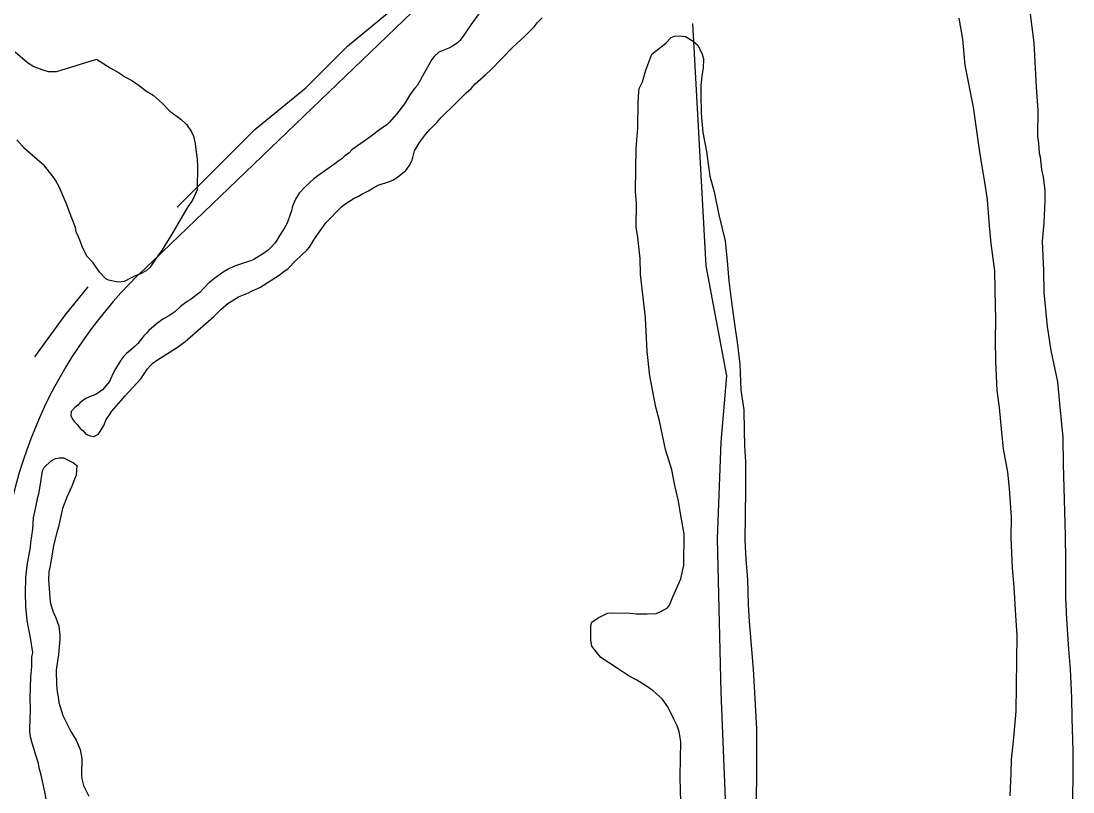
# Model space of a CAD drawing. Extents: x 3161564 to 3199464, y 849354 to 874788.
# Drawn here: x 3165915 to 3166901, y 861004 to 861726 of the extents above; entities that cross this region are included whole.
import ezdxf

# ---------------------------------------------------------------- set-up
doc = ezdxf.new("R2010")
doc.units = 0
for name, color, linetype in [('V-ROAD-CNTR', 7, 'Continuous'), ('V-SITE-VEGE', 7, 'Continuous'), ('V-TOPO-SHOR', 7, 'Continuous')]:
    doc.layers.add(name, color=color, linetype=linetype)

msp = doc.modelspace()

# ---------------------------------------------------------------- linework, layer by layer
at = {"layer": 'V-ROAD-CNTR'}
msp.add_lwpolyline([(3166352.16, 861802.62), (3166039.73, 861502.23)], dxfattribs=at)
msp.add_arc((3166328.11, 861179.92), 432.48, 131.82074, 177.72201, dxfattribs=at)
at = {"layer": 'V-SITE-VEGE'}
for p, q in [((3166798, 861709.39), (3166794.67, 861728.98)), ((3166860.7, 861735.2), (3166864.48, 861705.84)), ((3166519.58, 861705.5), (3166524.55, 861710.91)), ((3166524.55, 861710.91), (3166527.63, 861712.08)), ((3166527.63, 861712.08), (3166532.52, 861712.61)), ((3166532.52, 861712.61), (3166538, 861711.91)), ((3166538, 861711.91), (3166545.25, 861707.51)), ((3166800.04, 861684.94), (3166798, 861709.39)), ((3166506.59, 861695.34), (3166519.58, 861705.5)), ((3166545.25, 861707.51), (3166549.46, 861703.78)), ((3166549.46, 861703.78), (3166553.59, 861695.17)), ((3166864.48, 861705.84), (3166866.83, 861664.29)), ((3165909.63, 861697.39), (3165921.06, 861687.43)), ((3165952.69, 861680.19), (3165985.82, 861690.62)), ((3165985.82, 861690.62), (3165998.51, 861682.48)), ((3166500.85, 861680.18), (3166506.59, 861695.34)), ((3166553.59, 861695.17), (3166554.74, 861690.87)), ((3166554.74, 861690.87), (3166554.6, 861682.33)), ((3165921.06, 861687.43), (3165927.1, 861683.67)), ((3165927.1, 861683.67), (3165935.6, 861680.48)), ((3165935.6, 861680.48), (3165940.46, 861679.17)), ((3165948.39, 861679.04), (3165952.69, 861680.19)), ((3165998.51, 861682.48), (3166006.37, 861678.07)), ((3166497.61, 861669.24), (3166500.85, 861680.18)), ((3166554.6, 861682.33), (3166553.26, 861675.03)), ((3166807.92, 861645.74), (3166800.04, 861684.94)), ((3165940.46, 861679.17), (3165948.39, 861679.04)), ((3166006.37, 861678.07), (3166013.01, 861673.69)), ((3166013.01, 861673.69), (3166019.06, 861670.53)), ((3166019.06, 861670.53), (3166024.49, 861666.78)), ((3166553.26, 861675.03), (3166552.49, 861665.88)), ((3166024.49, 861666.78), (3166031.72, 861661.17)), ((3166031.72, 861661.17), (3166038.97, 861656.77)), ((3166493.63, 861650.39), (3166494.41, 861660.14)), ((3166494.41, 861660.14), (3166494.46, 861663.19)), ((3166494.46, 861663.19), (3166497.61, 861669.24)), ((3166552.49, 861665.88), (3166552.36, 861657.95)), ((3166866.83, 861664.29), (3166868.31, 861642.9)), ((3166038.97, 861656.77), (3166047.4, 861649.31)), ((3166493.22, 861625.98), (3166493.63, 861650.39)), ((3166552.36, 861657.95), (3166552.67, 861639.63)), ((3166047.4, 861649.31), (3166054.59, 861641.86)), ((3166054.59, 861641.86), (3166064.85, 861634.36)), ((3166813.39, 861607.8), (3166807.92, 861645.74)), ((3166868.31, 861642.9), (3166867.9, 861618.49)), ((3166064.85, 861634.36), (3166070.26, 861629.39)), ((3166552.67, 861639.63), (3166554.2, 861621.91)), ((3166070.26, 861629.39), (3166075.03, 861622.6)), ((3166075.03, 861622.6), (3166076.79, 861618.29)), ((3166491.69, 861607.08), (3166493.22, 861625.98)), ((3166554.2, 861621.91), (3166557.56, 861604.15)), ((3165918.5, 861606.9), (3165911.31, 861614.96)), ((3166076.79, 861618.29), (3166078.5, 861611.55)), ((3166078.5, 861611.55), (3166079.02, 861606.05)), ((3166867.9, 861618.49), (3166869.01, 861611.76)), ((3166869.01, 861611.76), (3166869.47, 861602.59)), ((3165930.53, 861596.32), (3165918.5, 861606.9)), ((3166079.02, 861606.05), (3166080.09, 861596.87)), ((3166491.01, 861566.8), (3166491.69, 861607.08)), ((3166557.56, 861604.15), (3166560.84, 861580.9)), ((3166815.6, 861593.73), (3166813.39, 861607.8)), ((3166869.47, 861602.59), (3166870.62, 861598.91)), ((3165937.15, 861590.72), (3165930.53, 861596.32)), ((3165944.32, 861581.44), (3165937.15, 861590.72)), ((3166080.09, 861596.87), (3166080.6, 861590.76)), ((3166080.6, 861590.76), (3166080.22, 861568.18)), ((3166818.93, 861573.53), (3166815.6, 861593.73)), ((3166870.62, 861598.91), (3166871.65, 861587.3)), ((3165947.3, 861577.12), (3165944.32, 861581.44)), ((3166560.84, 861580.9), (3166564.87, 861566.18)), ((3166871.65, 861587.3), (3166873.36, 861579.94)), ((3165950.86, 861570.96), (3165947.3, 861577.12)), ((3165957.31, 861555.59), (3165950.86, 861570.96)), ((3166821.12, 861558.84), (3166818.93, 861573.53)), ((3166873.36, 861579.94), (3166874.98, 861567.71)), ((3166080.22, 861568.18), (3166075.78, 861558.49)), ((3166492.04, 861555.19), (3166491.01, 861566.8)), ((3166564.87, 861566.18), (3166569.39, 861544.74)), ((3166874.98, 861567.71), (3166874.82, 861557.94)), ((3165962.57, 861541.46), (3165957.31, 861555.59)), ((3166070.78, 861551.25), (3166056.33, 861526.46)), ((3166075.78, 861558.49), (3166070.78, 861551.25)), ((3166491.67, 861533.22), (3166492.04, 861555.19)), ((3166823.15, 861534.39), (3166821.12, 861558.84)), ((3166874.82, 861557.94), (3166873.87, 861537.2)), ((3165966.09, 861532.86), (3165962.57, 861541.46)), ((3166569.39, 861544.74), (3166575.08, 861520.22)), ((3165966.63, 861528.57), (3165966.09, 861532.86)), ((3166493.34, 861523.42), (3166491.67, 861533.22)), ((3166824.71, 861517.88), (3166823.15, 861534.39)), ((3166873.87, 861537.2), (3166872.36, 861520.14)), ((3165968.41, 861525.49), (3165966.63, 861528.57)), ((3165970.75, 861519.35), (3165968.41, 861525.49)), ((3166056.33, 861526.46), (3166047.54, 861511.96)), ((3166495.45, 861503.86), (3166493.34, 861523.42)), ((3165972.51, 861515.04), (3165970.75, 861519.35)), ((3165976.63, 861505.82), (3165972.51, 861515.04)), ((3166047.54, 861511.96), (3166041.91, 861504.12)), ((3166575.08, 861520.22), (3166577.21, 861501.27)), ((3166827.94, 861492.19), (3166824.71, 861517.88)), ((3166872.36, 861520.14), (3166873.72, 861492.03)), ((3165982.63, 861499.61), (3165976.63, 861505.82)), ((3166041.91, 861504.12), (3166036.28, 861495.67)), ((3166495.82, 861489.2), (3166495.45, 861503.86)), ((3165988.59, 861490.97), (3165982.63, 861499.61)), ((3166032.56, 861492.07), (3166026.4, 861489.12)), ((3166036.28, 861495.67), (3166032.56, 861492.07)), ((3166577.21, 861501.27), (3166578.73, 861482.93)), ((3166828.25, 861474.48), (3166827.94, 861492.19)), ((3166873.72, 861492.03), (3166873.99, 861471.88)), ((3165994.59, 861484.76), (3165988.59, 861490.97)), ((3165997.01, 861483.5), (3165994.59, 861484.76)), ((3166006.13, 861481.52), (3165997.01, 861483.5)), ((3166011.63, 861482.04), (3166006.13, 861481.52)), ((3166018.41, 861485.59), (3166011.63, 861482.04)), ((3166022.1, 861487.36), (3166018.41, 861485.59)), ((3166026.4, 861489.12), (3166022.1, 861487.36)), ((3166500.63, 861448.22), (3166495.82, 861489.2)), ((3166578.73, 861482.93), (3166580.88, 861465.19)), ((3166829.01, 861446.39), (3166828.25, 861474.48)), ((3166580.88, 861465.19), (3166584.12, 861440.11)), ((3166873.99, 861471.88), (3166877.13, 861440.09)), ((3166501.93, 861416.46), (3166500.63, 861448.22)), ((3166828.69, 861427.47), (3166829.01, 861446.39)), ((3166584.12, 861440.11), (3166586.32, 861425.42)), ((3166877.13, 861440.09), (3166880.41, 861417.45)), ((3166586.32, 861425.42), (3166589.02, 861404.62)), ((3166828.96, 861407.32), (3166828.69, 861427.47)), ((3166504.6, 861393.82), (3166501.93, 861416.46)), ((3166880.41, 861417.45), (3166886.63, 861388.05)), ((3166589.02, 861404.62), (3166589.83, 861380.19)), ((3166830.34, 861379.83), (3166828.96, 861407.32)), ((3166510.21, 861364.43), (3166504.6, 861393.82)), ((3166886.63, 861388.05), (3166888.74, 861367.87)), ((3166589.83, 861380.19), (3166592.58, 861361.83)), ((3166832.51, 861363.92), (3166830.34, 861379.83)), ((3166513.66, 861351.55), (3166510.21, 861364.43)), ((3166834.56, 861340.69), (3166832.51, 861363.92)), ((3166888.74, 861367.87), (3166891.87, 861336.07)), ((3166592.58, 861361.83), (3166592.86, 861342.29)), ((3166519.31, 861324.6), (3166513.66, 861351.55)), ((3166592.86, 861342.29), (3166593.24, 861328.25)), ((3166836.14, 861325.41), (3166834.56, 861340.69)), ((3166891.87, 861336.07), (3166892.06, 861311.04)), ((3166525.1, 861305.58), (3166519.31, 861324.6)), ((3166593.24, 861328.25), (3166594.2, 861312.97)), ((3166840.04, 861303.37), (3166836.14, 861325.41)), ((3166527.91, 861290.88), (3166525.1, 861305.58)), ((3166594.2, 861312.97), (3166594.38, 861286.72)), ((3166892.06, 861311.04), (3166894, 861244.47)), ((3166841.62, 861288.08), (3166840.04, 861303.37)), ((3166531.33, 861276.18), (3166527.91, 861290.88)), ((3166594.38, 861286.72), (3166593.59, 861239.73)), ((3166843.61, 861261.19), (3166841.62, 861288.08)), ((3166533.54, 861262.71), (3166531.33, 861276.18)), ((3166536.92, 861245.56), (3166533.54, 861262.71)), ((3166843.29, 861242.27), (3166843.61, 861261.19)), ((3166536.43, 861216.27), (3166536.92, 861245.56)), ((3166593.59, 861239.73), (3166594.5, 861221.4)), ((3166844.64, 861213.56), (3166843.29, 861242.27)), ((3166894, 861244.47), (3166894.2, 861220.05)), ((3166533.77, 861203.5), (3166536.43, 861216.27)), ((3166594.5, 861221.4), (3166596.03, 861203.06)), ((3166894.2, 861220.05), (3166894.24, 861185.87)), ((3166846.18, 861195.83), (3166844.64, 861213.56)), ((3166526.16, 861186.53), (3166533.77, 861203.5)), ((3166596.03, 861203.06), (3166596.85, 861179.25)), ((3166522.98, 861178.65), (3166526.16, 861186.53)), ((3166847.56, 861168.95), (3166846.18, 861195.83)), ((3166521.1, 861176.24), (3166522.98, 861178.65)), ((3166596.85, 861179.25), (3166597.81, 861163.36)), ((3166894.24, 861185.87), (3166895.12, 861165.71)), ((3166450.07, 861162.78), (3166456.25, 861166.95)), ((3166456.25, 861166.95), (3166464.86, 861171.07)), ((3166464.86, 861171.07), (3166469.75, 861171.6)), ((3166469.75, 861171.6), (3166486.23, 861171.33)), ((3166486.23, 861171.33), (3166491.71, 861170.63)), ((3166491.71, 861170.63), (3166502.09, 861170.45)), ((3166502.09, 861170.45), (3166510.64, 861170.92)), ((3166510.64, 861170.92), (3166514.94, 861172.68)), ((3166514.94, 861172.68), (3166521.1, 861176.24)), ((3166849.09, 861150.61), (3166847.56, 861168.95)), ((3166449.19, 861146.31), (3166449.41, 861159.74)), ((3166449.41, 861159.74), (3166450.07, 861162.78)), ((3166597.81, 861163.36), (3166601.33, 861118.74)), ((3166895.12, 861165.71), (3166897.09, 861137.6)), ((3166847.89, 861079.21), (3166849.09, 861150.61)), ((3166450.3, 861140.19), (3166449.19, 861146.31)), ((3166454.48, 861134.62), (3166450.3, 861140.19)), ((3166897.09, 861137.6), (3166898.6, 861118.65)), ((3166458.67, 861129.67), (3166454.48, 861134.62)), ((3166474.98, 861119.02), (3166458.67, 861129.67)), ((3166485.24, 861112.13), (3166474.98, 861119.02)), ((3166601.33, 861118.74), (3166603.22, 861085.74)), ((3166898.6, 861118.65), (3166899.99, 861091.77)), ((3166492.5, 861108.35), (3166485.24, 861112.13)), ((3166501.56, 861102.7), (3166492.5, 861108.35)), ((3166507.6, 861098.33), (3166501.56, 861102.7)), ((3166516.02, 861090.86), (3166507.6, 861098.33)), ((3166521.39, 861083.45), (3166516.02, 861090.86)), ((3166899.99, 861091.77), (3166900.28, 861072.84)), ((3166527.28, 861071.14), (3166521.39, 861083.45)), ((3166603.22, 861085.74), (3166604.66, 861062.52)), ((3166846.38, 861061.53), (3166847.89, 861079.21)), ((3166530.24, 861065.6), (3166527.28, 861071.14)), ((3166900.28, 861072.84), (3166900.99, 861042.3)), ((3166531.98, 861060.08), (3166530.24, 861065.6)), ((3166533.66, 861050.89), (3166531.98, 861060.08)), ((3166604.66, 861062.52), (3166604.61, 861022.85)), ((3166845.59, 861051.17), (3166846.38, 861061.53)), ((3166533.12, 861018.55), (3166533.66, 861050.89)), ((3166843.48, 861034.11), (3166845.59, 861051.17)), ((3166900.99, 861042.3), (3166901.25, 861020.93)), ((3166843.26, 861021.3), (3166843.48, 861034.11)), ((3166533.48, 861003.89), (3166533.12, 861018.55)), ((3166604.61, 861022.85), (3166604.13, 860994.16)), ((3166842.29, 860999.95), (3166843.26, 861021.3)), ((3166901.25, 861020.93), (3166900.84, 860996.52)), ((3166534.76, 860970.91), (3166533.48, 861003.89))]:
    msp.add_line(p, q, dxfattribs=at)
at = {"layer": 'V-TOPO-SHOR'}
for points in [[(3166061.37, 861551.84), (3166134.2, 861624.67), (3166182.16, 861663.75), (3166221.24, 861702.83), (3166262.1, 861736.59), (3166327.82, 861795.21)], [(3165971.56, 861343.58), (3165973.4, 861342.09), (3165975.94, 861339.15), (3165979.78, 861337.47), (3165983.32, 861336.76), (3165987.87, 861338.95), (3165992.85, 861347.26), (3165994.88, 861352.71), (3165998.18, 861357.17), (3166000.18, 861360.69), (3166009.05, 861370.55), (3166012.35, 861374.69), (3166027.47, 861390.9), (3166033.75, 861400.15), (3166036.06, 861403.02), (3166038.69, 861405.56), (3166041.96, 861408.08), (3166060.87, 861420.03), (3166068.71, 861425.71), (3166095.9, 861449.47), (3166102.79, 861456.13), (3166109.01, 861461.52), (3166119.12, 861467.8), (3166128.22, 861471.53), (3166131.8, 861473.4), (3166138.95, 861476.51), (3166157.22, 861488.15), (3166160.17, 861490.68), (3166165.39, 861494.47), (3166172.29, 861501.46), (3166183.43, 861511.92), (3166185.41, 861514.47), (3166190.06, 861522.14), (3166200.96, 861537.13), (3166206.21, 861542.53), (3166209.5, 861546.35), (3166215.08, 861551.74), (3166218.68, 861554.58), (3166227.49, 861560.25), (3166230.74, 861561.81), (3166234.65, 861564), (3166240.83, 861567.13), (3166244.75, 861569.64), (3166249.96, 861572.46), (3166260.67, 861575.83), (3166264.24, 861577.39), (3166268.49, 861580.22), (3166275.69, 861586.23), (3166278.99, 861590.7), (3166281.32, 861595.18), (3166282.34, 861598.39), (3166284.06, 861604.82), (3166288.71, 861612.49), (3166294.32, 861620.14), (3166298.27, 861624.59), (3166304.51, 861630.94), (3166309.11, 861636.03), (3166322.23, 861648.72), (3166329.13, 861656.03), (3166332.41, 861659.2), (3166336.99, 861663), (3166340.94, 861667.45), (3166351.1, 861676.65), (3166355.37, 861680.77), (3166376.05, 861701.73), (3166387.52, 861712.19), (3166396.06, 861721.08), (3166399.02, 861724.58), (3166403.62, 861729.35)], [(3166344.96, 861734.2), (3166336.7, 861722.71), (3166332.73, 861716.97), (3166329.74, 861712.18), (3166326.45, 861708.04), (3166324.15, 861705.82), (3166320.23, 861702.98), (3166316, 861700.79), (3166306.9, 861697.07), (3166302.32, 861693.27), (3166300.33, 861690.4), (3166294.68, 861680.16), (3166290.7, 861673.78), (3166289.35, 861670.57), (3166286.7, 861666.1), (3166284.4, 861663.55), (3166280.11, 861658.14), (3166274.47, 861648.87), (3166267.2, 861638.98), (3166260.3, 861631.35), (3166257.67, 861628.82), (3166252.45, 861625.35), (3166241.99, 861617.46), (3166225.33, 861605.47), (3166222.71, 861602.93), (3166218.13, 861599.46), (3166215.84, 861597.24), (3166213.23, 861595.67), (3166209.3, 861592.5), (3166193.3, 861581.15), (3166189.7, 861578.3), (3166181.84, 861571.33), (3166175.92, 861564.98), (3166172.28, 861559.23), (3166169.59, 861552.82), (3166168.55, 861548.32), (3166167.52, 861545.11), (3166164.48, 861536.76), (3166162.15, 861532.61), (3166159.18, 861528.14), (3166153.21, 861518.56), (3166148.93, 861513.79), (3166146.64, 861511.56), (3166142.39, 861508.41), (3166133.25, 861502.75), (3166130.33, 861501.51), (3166115.08, 861496.6), (3166109.22, 861493.79), (3166105.63, 861491.59), (3166096.82, 861485.28), (3166090.6, 861480.22), (3166082.72, 861471.96), (3166073.56, 861465.01), (3166070.96, 861463.44), (3166064.74, 861458.7), (3166059.17, 861453.63), (3166053.62, 861449.85), (3166048.09, 861446.71), (3166041.88, 861442.3), (3166035, 861436.28), (3166032.7, 861433.74), (3166030.08, 861431.2), (3166024.47, 861424.19), (3166021.84, 861421.33), (3166013.99, 861414.68), (3166011.36, 861412.14), (3166008.71, 861408.31)], [(3166544.54, 861724.15), (3166556.97, 861496.78), (3166576.51, 861393.75), (3166571.18, 861331.57), (3166567.63, 861240.98), (3166571.18, 861097.09), (3166581.84, 860834.19), (3166592.5, 860722.28)], [(3165928.14, 861411.51), (3165956.56, 861450.59), (3165977.88, 861477.24)], [(3166008.71, 861408.31), (3166003.74, 861400.33), (3166001.08, 861395.53), (3165998.06, 861388.48), (3165991.47, 861380.52), (3165985.27, 861376.11), (3165979.42, 861373.94), (3165975.84, 861372.39), (3165970.62, 861368.6), (3165968.32, 861366.38), (3165965.38, 861364.17), (3165962.09, 861360.35), (3165961.7, 861356.49), (3165963.26, 861353.23), (3165965.15, 861350.62), (3165968.01, 861347.67), (3165970.54, 861344.4), (3165971.56, 861343.58)], [(3165919.24, 861190.33), (3165919.47, 861204.2), (3165920.95, 861215.8), (3165923.83, 861233.18), (3165924.22, 861237.37), (3165925.29, 861243.8), (3165926.04, 861249.92), (3165926.86, 861260.56), (3165927.58, 861264.75), (3165930.73, 861279.86), (3165931.75, 861283.07), (3165933.16, 861290.15), (3165935.34, 861304.64), (3165936.68, 861307.84), (3165943.24, 861314.19), (3165947.48, 861316.38), (3165950.72, 861316.97), (3165955.23, 861316.9), (3165958.7, 861314.98)], [(3165958.7, 861314.98), (3165960.67, 861313.9), (3165964.19, 861312.23), (3165967.38, 861309.59), (3165966.9, 861300.56), (3165965.23, 861296.72), (3165962.86, 861290.3), (3165958.17, 861280.05), (3165954.12, 861269.47), (3165952.04, 861260.79), (3165950.28, 861252.1), (3165948.93, 861248.25), (3165945.48, 861234.75), (3165944.02, 861224.77), (3165942.23, 861214.15), (3165941.19, 861209.97), (3165940.74, 861202.56), (3165942.34, 861181.87), (3165943.55, 861177.01), (3165945.09, 861172.47), (3165947.58, 861166.94), (3165950.67, 861159.14), (3165951.51, 861151.06), (3165951.44, 861147.19), (3165951, 861140.1), (3165950.22, 861132.04), (3165949.16, 861126.25), (3165948.05, 861117.87), (3165948.46, 861103.67), (3165949, 861097.52), (3165949.89, 861092.67), (3165950.45, 861087.49), (3165954.44, 861075.16), (3165961.94, 861060.19), (3165966.64, 861052.05), (3165970.69, 861043.26), (3165972.17, 861034.85), (3165971.92, 861019.68), (3165972.18, 861015.8), (3165973.69, 861009.65), (3165978.68, 860999.56)], [(3165938.91, 860995.38), (3165937.44, 861003.8), (3165933.83, 861019.35), (3165932, 861026.16), (3165931.43, 861030.36), (3165927.75, 861042.04), (3165925.31, 861050.47), (3165924.1, 861055.34), (3165923.21, 861060.51), (3165923.27, 861063.74), (3165923.71, 861070.83), (3165923.89, 861081.48), (3165923.73, 861091.49), (3165923.89, 861101.17), (3165924.38, 861111.49), (3165925.18, 861120.84), (3165925.33, 861129.87), (3165926.06, 861134.38), (3165924.02, 861147.97), (3165920.74, 861164.48), (3165919.67, 861177.41), (3165919.24, 861190.33)]]:
    msp.add_lwpolyline(points, dxfattribs=at)

doc.saveas('drawing.dxf')
